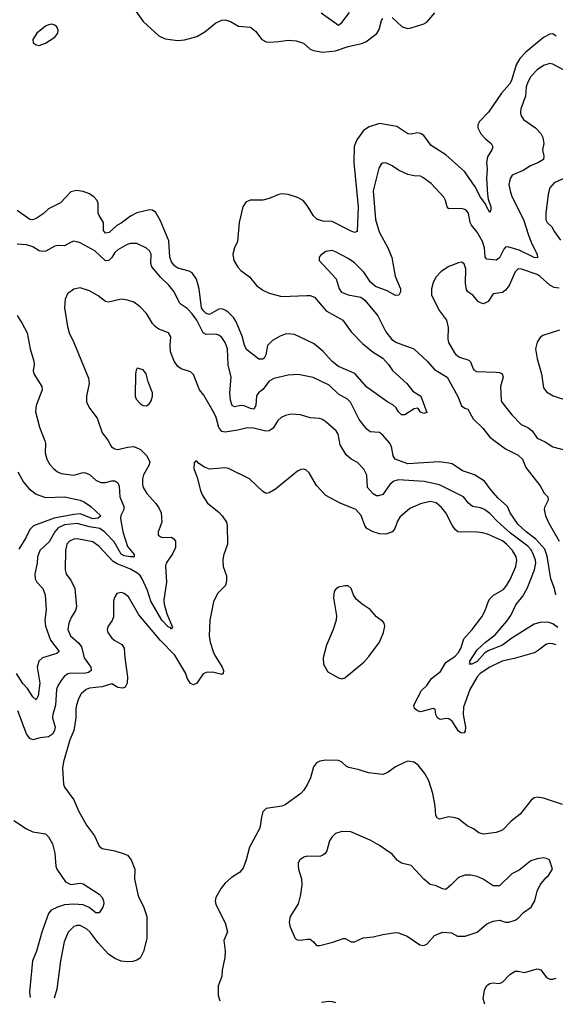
# Model space of a CAD drawing. Header units: inches. Extents: x 1552611 to 1694776, y 811966 to 917215.
# Tile 348 of 549: x 1654666 to 1658065, y 830634 to 836876. Entities that reach past the tile are written whole.
import ezdxf

# ---------------------------------------------------------------- set-up
doc = ezdxf.new("R2010")
doc.units = ezdxf.units.IN
doc.header["$MEASUREMENT"] = 0
doc.layers.add('B6853', color=7, linetype='Continuous')

msp = doc.modelspace()

# ---------------------------------------------------------------- linework, layer by layer
at = {"layer": 'B6853', "color": 5}
for points, elevation in [([(1655388.9, 836950), (1655450, 836863.9), (1655550, 836773.5), (1655590, 836755), (1655670, 836743.3), (1655711.6, 836748.4), (1655789.9, 836770.1), (1655841.9, 836798.1), (1655910, 836856.5), (1655948.2, 836871.8), (1655970, 836874), (1656004.3, 836864.3), (1656055.2, 836835.2), (1656130, 836827.7), (1656162.9, 836802.9), (1656203.6, 836750), (1656230, 836735.6), (1656250, 836732.9), (1656310, 836736.8), (1656370, 836745.1), (1656421.5, 836741.5), (1656466.9, 836726.9), (1656509.1, 836690), (1656530, 836680.1), (1656590.7, 836670.7), (1656670, 836678.8), (1656750, 836705.9), (1656834.8, 836725.2), (1656863.7, 836736.3), (1656932.5, 836787.5), (1656946.6, 836813.4), (1656961.3, 836870), (1656970, 836884.4)], 820), ([(1656579.3, 836919.3), (1656690, 836842), (1656710, 836858), (1656759, 836921)], 840), ([(1657030, 836888.7), (1657093, 836830), (1657130, 836820.2), (1657150, 836823.5), (1657230, 836848.6), (1657250, 836860.2), (1657301.4, 836918.6)], 820), ([(1658070, 836771.9), (1658050, 836785.3), (1658030, 836783.4), (1657990, 836763.7), (1657878.3, 836670), (1657840.5, 836630), (1657816.1, 836590), (1657786.4, 836490), (1657773.8, 836466.2), (1657723, 836410), (1657641.1, 836290), (1657583, 836230), (1657573.4, 836210), (1657573, 836190), (1657592.6, 836152.6), (1657621.3, 836121.3), (1657659.1, 836090), (1657668, 836070), (1657663.1, 836050), (1657634.3, 836005.7), (1657629.3, 835970.7), (1657632.7, 835930), (1657628.1, 835870), (1657634, 835770), (1657638.2, 835738.2), (1657655.8, 835690), (1657656.5, 835670), (1657650, 835653.2), (1657630, 835686.6), (1657624.7, 835704.7), (1657590, 835750.9), (1657556.1, 835816.1), (1657490.3, 835910.3), (1657370, 836019.9), (1657277.8, 836077.8), (1657230, 836141.6), (1657210, 836154.6), (1657190, 836157.8), (1657150, 836150.8), (1657130, 836153.1), (1657059.1, 836199.1), (1656950, 836217.2), (1656883.7, 836196.3), (1656847.2, 836172.8), (1656805.8, 836114.2), (1656788.7, 836071.3), (1656787.5, 835970), (1656815, 835690), (1656807.7, 835532.3), (1656790, 835527.3), (1656770, 835535.1), (1656650, 835595.8), (1656590, 835599.4), (1656551.3, 835611.3), (1656530, 835632.4), (1656490, 835698.3), (1656464.4, 835730), (1656430, 835748.2), (1656370, 835767.8), (1656330, 835770.8), (1656310, 835767.4), (1656250, 835742.7), (1656210, 835731.9), (1656128.2, 835731.8), (1656101.1, 835718.9), (1656081.5, 835690), (1656059.3, 835590), (1656048.6, 835470), (1656029.2, 835429.2), (1656018.5, 835390), (1656024.8, 835350), (1656050, 835306.5), (1656070, 835286), (1656125.4, 835245.4), (1656170, 835191.5), (1656210, 835161.5), (1656250, 835142), (1656330, 835121.8), (1656487.9, 835127.9), (1656510, 835126.7), (1656536.6, 835116.6), (1656610.2, 835030), (1656716, 834970), (1656770, 834897.3), (1656842.6, 834822.6), (1656908.7, 834768.7), (1656970.3, 834730), (1657007.6, 834690), (1657032.5, 834652.5), (1657122, 834570), (1657161.4, 834521.4), (1657211.5, 834490), (1657250, 834386), (1657230, 834379), (1657210, 834387), (1657194, 834410), (1657187.9, 834412.1), (1657170, 834409), (1657110.6, 834370), (1657090, 834371.5), (1657070, 834388.7), (1657055, 834415), (1657033.9, 834433.9), (1657002, 834450), (1656870, 834546), (1656792.1, 834632.1), (1656690, 834677.1), (1656650, 834709.3), (1656592.2, 834772.2), (1656550, 834808.8), (1656530, 834823), (1656410, 834880.9), (1656370, 834884.7), (1656350, 834881.4), (1656319.6, 834870), (1656270, 834841.7), (1656239.6, 834810), (1656228, 834752), (1656216.9, 834730), (1656210, 834724.2), (1656184.4, 834724.4), (1656105.9, 834785.9), (1656093.1, 834813.1), (1656078.5, 834870), (1656040.6, 834960.6), (1656025.9, 834985.9), (1655990, 835021.4), (1655970, 835035), (1655950, 835041.7), (1655930, 835041.4), (1655870, 835007.1), (1655850, 835012.9), (1655830, 835032.5), (1655821, 835050), (1655804.6, 835170), (1655788.5, 835230), (1655761.8, 835270), (1655740.9, 835280.9), (1655670, 835300.2), (1655650, 835314), (1655630, 835339.7), (1655618.5, 835370), (1655612.8, 835472.8), (1655560, 835600), (1655530, 835654.5), (1655510, 835667.6), (1655490, 835669.7), (1655410, 835651.6), (1655370, 835630.7), (1655310, 835585.5), (1655282, 835570), (1655234.2, 835525.8), (1655210, 835521.5), (1655198.6, 835538.6), (1655197.9, 835590), (1655172.5, 835630), (1655165, 835650), (1655164.1, 835710), (1655157.2, 835730), (1655139.8, 835750), (1655110, 835772.5), (1655070, 835787.4), (1655027.4, 835792.6), (1654990, 835784.5), (1654924.5, 835715.5), (1654850, 835676), (1654815, 835645), (1654770, 835615), (1654750, 835606.8), (1654730, 835609), (1654650, 835666.3)], 820), ([(1658235.3, 836495.3), (1658050, 836594.4), (1658030, 836597.8), (1657990, 836584.5), (1657950, 836557.6), (1657910, 836516.4), (1657890, 836480.5), (1657879.8, 836450), (1657875.1, 836390), (1657846.7, 836310), (1657844.5, 836290), (1657847.2, 836270), (1657863, 836243), (1657939.6, 836190), (1657973.5, 836153.5), (1657986.3, 836130), (1657992.4, 836090), (1657984.2, 836050), (1657993, 836010), (1657990.2, 835990), (1657959.5, 835970), (1657907.4, 835950), (1657861, 835919), (1657792, 835890), (1657777.6, 835870), (1657771, 835830), (1657777.8, 835790), (1657790, 835754.4), (1657863.8, 835610), (1657894.4, 835510), (1657915.6, 835455.6), (1657950.2, 835390), (1657953, 835367), (1657930, 835369.1), (1657835.1, 835415.1), (1657764.7, 835435.3), (1657750, 835433.8), (1657738, 835422), (1657710, 835367.1), (1657690, 835350.9), (1657630, 835356.9), (1657619.8, 835370), (1657615.8, 835430), (1657602.2, 835470), (1657570, 835529.7), (1657532.3, 835572.3), (1657524.2, 835590), (1657513.3, 835650), (1657497.6, 835670), (1657470, 835679.7), (1657390, 835676), (1657379.5, 835690), (1657368.2, 835730), (1657357.6, 835750), (1657276.9, 835836.9), (1657224, 835876), (1657210, 835883.5), (1657170, 835885.7), (1657130, 835894.5), (1657070, 835922.2), (1657030, 835948.7), (1656990, 835968), (1656970, 835967), (1656960.6, 835959.4), (1656946.3, 835933.7), (1656908.3, 835791.7), (1656924.5, 835610), (1656946.4, 835530), (1657004.2, 835424.2), (1657028.1, 835368.1), (1657049.1, 835249.1), (1657082.8, 835170), (1657082.6, 835150), (1657072.4, 835130), (1657050, 835128.3), (1656997.4, 835157.4), (1656923.9, 835183.9), (1656892.8, 835212.8), (1656850, 835274.5), (1656790, 835333.8), (1656750, 835361.4), (1656670, 835404.8), (1656650, 835411.7), (1656610, 835405.4), (1656576.7, 835383.3), (1656567.3, 835370), (1656566, 835350), (1656673.7, 835233.7), (1656694, 835170), (1656709.2, 835149.2), (1656750, 835131.6), (1656830, 835116.9), (1656857.4, 835097.4), (1656938.3, 834998.3), (1656990, 834896.5), (1657027.7, 834847.7), (1657057.1, 834830), (1657167.2, 834790), (1657251.7, 834710), (1657298.7, 834658.7), (1657378, 834610), (1657447.3, 834487.3), (1657470, 834428.2), (1657490, 834412), (1657510, 834406.4), (1657544.7, 834344.7), (1657605.3, 834285.3), (1657648.9, 834228.9), (1657750, 834154.2), (1657830, 834114.8), (1657856.3, 834090), (1657877.8, 834037.8), (1657970, 833920.3), (1657995.1, 833875.1), (1658017.8, 833850), (1658019.7, 833830), (1657996.3, 833783.7), (1657994.8, 833770), (1658003.8, 833730), (1658023.7, 833683.7), (1658090.1, 833570)], 840), ([(1658230, 835920.5), (1658058.9, 835841.1), (1658030.2, 835810), (1658019.3, 835770), (1658004, 835650), (1658006, 835606), (1658014, 835590), (1658042.1, 835562.1), (1658059.7, 835530), (1658099, 835479)], 860), ([(1658069.2, 833230), (1658060.7, 833270), (1658036, 833330), (1658013.9, 833473.9), (1657999.6, 833519.6), (1657942.1, 833582.1), (1657879.6, 833630), (1657830, 833676.2), (1657778.9, 833750), (1657762.2, 833790), (1657702.2, 833842.2), (1657655.2, 833895.2), (1657615, 833950), (1657552.1, 833990), (1657475.6, 834015.6), (1657410, 834059.5), (1657390, 834065), (1657327.9, 834072.1), (1657130, 834059.4), (1657049.4, 834089.4), (1657036.5, 834110), (1657026.2, 834170), (1657012.7, 834192.7), (1656970, 834242), (1656950, 834258.9), (1656890, 834263.1), (1656870, 834279.1), (1656820.2, 834340.2), (1656765.3, 834450), (1656745.7, 834470), (1656690, 834500.7), (1656630, 834558.8), (1656527.9, 834607.9), (1656433.4, 834626.6), (1656370, 834622.2), (1656279.2, 834600.8), (1656250, 834583.5), (1656209, 834531), (1656182.4, 834510), (1656168.6, 834491.4), (1656165.5, 834430), (1656153, 834407), (1656130, 834410.5), (1656090, 834428.5), (1656070, 834429.9), (1656030, 834420.6), (1656014.7, 834430), (1656003.2, 834463.2), (1655999.6, 834510), (1656008.9, 834610), (1655988.5, 834688.5), (1655984, 834790), (1655969.9, 834829.9), (1655950, 834860.5), (1655930, 834876.8), (1655910, 834882.4), (1655850, 834880.9), (1655829.8, 834890), (1655789.9, 834970), (1655761.7, 835010), (1655730, 835045.6), (1655691.1, 835070), (1655681.1, 835081.1), (1655647.2, 835150), (1655612, 835192), (1655561.5, 835241.5), (1655504.8, 835310), (1655499.1, 835330), (1655500.6, 835390), (1655490.7, 835410), (1655470, 835427.9), (1655410, 835457.4), (1655370, 835457), (1655348.8, 835450), (1655290, 835417.8), (1655270, 835399.3), (1655250, 835367.4), (1655232.6, 835350), (1655210, 835346.6), (1655144, 835410), (1655050, 835461.3), (1655028.4, 835468.4), (1655010, 835471), (1654993.7, 835466.3), (1654950, 835442.6), (1654910, 835445.1), (1654890, 835440.5), (1654832.1, 835407.9), (1654814.3, 835405.7), (1654790, 835410.8), (1654750, 835435.7), (1654710, 835449.1), (1654650, 835452.1)], 840), ([(1658090, 835174.6), (1658057.1, 835177.1), (1658030, 835193.8), (1657970, 835248.4), (1657950, 835261.1), (1657850, 835294.6), (1657830, 835295.8), (1657810, 835278), (1657771.3, 835190), (1657750, 835161), (1657730, 835146.6), (1657670, 835138), (1657639.6, 835090), (1657610, 835075.3), (1657590, 835079.8), (1657575.1, 835090), (1657541, 835130), (1657510.9, 835150.9), (1657502.4, 835162.4), (1657494.5, 835205.5), (1657496.7, 835296.7), (1657487.7, 835327.7), (1657470, 835338.9), (1657450, 835335.1), (1657390, 835311.9), (1657339.8, 835280.2), (1657310, 835245.1), (1657290.1, 835209.9), (1657279.2, 835170), (1657278.9, 835130), (1657330.7, 835030), (1657374, 834970), (1657384.8, 834924.8), (1657383.2, 834850), (1657387.1, 834830), (1657424.5, 834764.5), (1657433.2, 834753.2), (1657457.1, 834737.1), (1657516.8, 834716.8), (1657526.3, 834706.3), (1657543.4, 834663.4), (1657550, 834654), (1657565.6, 834645.6), (1657690, 834641.8), (1657710, 834638.9), (1657727, 834630), (1657733.4, 834610), (1657717.4, 834550), (1657721.3, 834461.3), (1657724.9, 834450), (1657790.2, 834370), (1657849.2, 834309.2), (1657890.4, 834290), (1657917.6, 834270), (1657950, 834223.8), (1658000.3, 834200.3), (1658048.4, 834168.4), (1658130, 834146)], 860), ([(1658081.9, 833021.9), (1658050, 833045.4), (1658016.8, 833056.8), (1657970, 833055.1), (1657930, 833044.5), (1657790, 832954.8), (1657730, 832909.5), (1657643.6, 832876.4), (1657617.8, 832862.2), (1657570, 832807.1), (1657536.4, 832790), (1657519.3, 832790), (1657524.2, 832795.8), (1657523.4, 832810), (1657570, 832881), (1657622, 832930), (1657683.5, 832976.5), (1657757.9, 833062.1), (1657781.9, 833098.1), (1657814.1, 833165.9), (1657858.6, 833221.4), (1657885.6, 833270), (1657932.7, 833387.3), (1657940.7, 833430), (1657938.9, 833450), (1657924.8, 833490), (1657910, 833516.4), (1657890, 833538.7), (1657780.3, 833620.3), (1657695.8, 833695.8), (1657650, 833745.7), (1657616.4, 833770), (1657590, 833780.9), (1657538.7, 833790), (1657514.5, 833810), (1657482, 833850), (1657330, 833926.4), (1657232.9, 833947.1), (1657070, 833959.1), (1657040.3, 833950), (1657014.7, 833930), (1656970, 833866.3), (1656943.4, 833856.6), (1656930, 833857.6), (1656910, 833868.9), (1656874.4, 833910), (1656869, 833989), (1656850, 834025.6), (1656810, 834067.8), (1656769.3, 834090), (1656737.4, 834117.4), (1656699.7, 834179.7), (1656687.3, 834247.3), (1656675.1, 834270), (1656610, 834327.1), (1656582.7, 834342.7), (1656567.8, 834347.8), (1656510, 834351.5), (1656449.2, 834370.8), (1656390, 834375), (1656352.5, 834367.5), (1656325.4, 834354.6), (1656305.3, 834334.7), (1656274.2, 834285.8), (1656250, 834269.2), (1656227.5, 834267.5), (1656150, 834285.3), (1656110, 834288.8), (1656050, 834273), (1655970, 834260.3), (1655950, 834264.2), (1655931, 834291), (1655913.6, 834353.6), (1655901.1, 834381.1), (1655835.2, 834495.2), (1655806.4, 834530), (1655770, 834626.6), (1655750, 834643.6), (1655690, 834661.3), (1655670, 834677.6), (1655646.6, 834710), (1655623.5, 834770), (1655620.4, 834810), (1655625.1, 834865.1), (1655609.7, 834889.7), (1655550, 834914.5), (1655526, 834930), (1655508.7, 834950), (1655470, 835013.3), (1655430, 835055.1), (1655390, 835086), (1655350, 835098.7), (1655310, 835103), (1655230, 835086), (1655210, 835089.6), (1655164.4, 835124.4), (1655110, 835157), (1655050, 835175.6), (1655010, 835166.6), (1654970, 835137.2), (1654955.6, 835104.4), (1654950.3, 835049.7), (1654969.1, 834930), (1654980.3, 834890), (1655010.2, 834830.2), (1655102.2, 834602.2), (1655107.1, 834570), (1655090.3, 834490), (1655090.4, 834450), (1655110.4, 834410), (1655157.6, 834350), (1655190, 834256), (1655226.4, 834210), (1655248.4, 834168.4), (1655270, 834154.6), (1655290, 834150.3), (1655350, 834166.6), (1655390, 834169.4), (1655432.6, 834150), (1655472.2, 834110), (1655491.3, 834070), (1655486.4, 834050), (1655451.2, 833990), (1655445.3, 833965.3), (1655444.7, 833930), (1655450.3, 833910), (1655472.2, 833872.2), (1655530, 833808.2), (1655550, 833780.5), (1655564.6, 833750), (1655568.7, 833690), (1655544.9, 833630), (1655544.9, 833610), (1655550, 833602.8), (1655570, 833593.4), (1655630, 833594.4), (1655644.6, 833584.6), (1655654.9, 833570), (1655654.2, 833530), (1655635, 833490), (1655596.5, 833430), (1655592.5, 833412.5), (1655598.7, 833310), (1655581.4, 833198.6), (1655584.1, 833170), (1655600.6, 833110), (1655635.5, 833024.5), (1655630, 833012), (1655622.2, 833022.2), (1655610, 833024.7), (1655568, 833070), (1655498.7, 833190), (1655477.7, 833257.7), (1655442.8, 833330), (1655430, 833351.8), (1655410, 833369.9), (1655370, 833392.5), (1655285.6, 833425.6), (1655260.3, 833440.3), (1655170, 833537), (1655130, 833565), (1655030, 833584.5), (1655010, 833582.4), (1654982, 833570), (1654966.1, 833550), (1654956.6, 833510), (1654954.7, 833390), (1654961.3, 833361.3), (1654990, 833321.6), (1655015.6, 833270), (1655027, 833153), (1655020.9, 833130), (1654993.2, 833086.8), (1654977.2, 833050), (1654972.8, 833010), (1654989.2, 832970), (1655042.2, 832922.2), (1655059.5, 832899.5), (1655075.3, 832830), (1655116.9, 832770), (1655120.3, 832750), (1655102, 832738), (1655074.8, 832730), (1654990, 832732.2), (1654971.4, 832728.6), (1654948.6, 832711.4), (1654930, 832687.2), (1654908.3, 832651.7), (1654900.8, 832630), (1654894, 832530), (1654875.8, 832470), (1654873.5, 832450), (1654890.9, 832390.9), (1654888.2, 832370), (1654874.1, 832345.9), (1654850, 832329.9), (1654796.7, 832323.3), (1654750.1, 832309.9), (1654730, 832318.9), (1654710, 832348), (1654655, 832495)], 860), ([(1654650, 835000.7), (1654683, 834950), (1654712.7, 834890), (1654732.9, 834790), (1654756.5, 834710), (1654758.7, 834690), (1654752.2, 834650), (1654755.8, 834630), (1654807, 834550), (1654808.5, 834528.5), (1654771.6, 834430), (1654766.5, 834390), (1654793, 834293), (1654826.5, 834206.5), (1654830.2, 834190), (1654828.3, 834130), (1654837.6, 834090), (1654856.7, 834056.7), (1654880.3, 834030), (1654905.3, 834010), (1654930, 833999.2), (1655010, 833989.2), (1655070, 834004.7), (1655083.4, 834003.4), (1655110, 833991.8), (1655150, 833956.5), (1655182.2, 833942.2), (1655210, 833941.3), (1655250, 833951.3), (1655270, 833951.4), (1655290, 833939.5), (1655297.6, 833917.6), (1655301.6, 833850), (1655327.8, 833790), (1655326.7, 833770), (1655307.4, 833732.6), (1655305.8, 833714.2), (1655320.3, 833630), (1655350, 833535.6), (1655393.7, 833486.3), (1655392, 833470), (1655370.1, 833469.9), (1655330, 833476.6), (1655310, 833486.8), (1655265.6, 833565.6), (1655204.3, 833630), (1655175.2, 833650), (1655110, 833659.9), (1655030, 833680.8), (1654950, 833673.9), (1654910, 833655), (1654889, 833630), (1654854.2, 833565.8), (1654793.2, 833510), (1654779.2, 833470), (1654777, 833430), (1654763, 833363), (1654763.5, 833330), (1654774.7, 833310), (1654812.4, 833270), (1654827.9, 833230), (1654834, 833134), (1654825.6, 833070), (1654829.4, 833030), (1654862.6, 832942.6), (1654917.3, 832870), (1654902.3, 832857.7), (1654810.6, 832830), (1654787.6, 832810), (1654777.2, 832770), (1654795.1, 832670), (1654782.6, 832590), (1654770, 832562.9), (1654750, 832583.6), (1654716.6, 832636.6), (1654686.9, 832666.9), (1654645, 832730)], 840), ([(1658092.2, 834907.8), (1657986.5, 834873.5), (1657970, 834860.7), (1657950, 834832.3), (1657939.6, 834790), (1657950, 834726), (1657977.4, 834630), (1657990, 834542.8), (1658010, 834515.5), (1658051.2, 834491.2), (1658142, 834462)], 880), ([(1658070, 832911.7), (1658050, 832919.9), (1658030, 832921.6), (1658010, 832916), (1657950, 832871.6), (1657930, 832862.9), (1657812.6, 832827.4), (1657727.2, 832810), (1657650, 832771.7), (1657587.3, 832730), (1657568.8, 832710), (1657522.5, 832630), (1657481.7, 832518.3), (1657480.3, 832470), (1657495.3, 832390), (1657494, 832366), (1657486.1, 832353.9), (1657470, 832351.6), (1657450, 832366.2), (1657410, 832428.9), (1657390, 832444.2), (1657370, 832445.4), (1657339.7, 832439.7), (1657330, 832440.5), (1657317, 832450), (1657307.1, 832470), (1657303.7, 832503.7), (1657289.6, 832509.6), (1657210, 832488.3), (1657190, 832493.1), (1657171.1, 832510), (1657168.1, 832530), (1657216.1, 832623.9), (1657250, 832654.6), (1657280.3, 832699.7), (1657335.6, 832744.4), (1657370, 832800.7), (1657430, 832840.9), (1657450, 832863.5), (1657466, 832890), (1657483.9, 832950), (1657537.3, 833010), (1657598.2, 833090), (1657621, 833130), (1657641, 833190), (1657650, 833204.4), (1657673.4, 833226.6), (1657735.8, 833264.2), (1657757.3, 833290), (1657779.8, 833330), (1657815, 833410), (1657821.8, 833450), (1657816.5, 833470), (1657792.5, 833510), (1657756.3, 833550), (1657730, 833570.9), (1657634, 833614), (1657603.2, 833623.2), (1657570, 833627.8), (1657447.6, 833630), (1657430, 833643.5), (1657410, 833671), (1657369.5, 833749.5), (1657343.8, 833783.8), (1657310, 833811.9), (1657270, 833820.5), (1657210, 833806.9), (1657142.7, 833777.3), (1657077.8, 833722.2), (1657063.3, 833696.7), (1657047.6, 833650), (1657031.2, 833630), (1656990, 833613.8), (1656950, 833616), (1656909.4, 833629.4), (1656869.8, 833650), (1656856.5, 833670), (1656832.7, 833732.7), (1656799.7, 833770), (1656700.9, 833810), (1656610, 833859.5), (1656550, 833922.9), (1656502.7, 834002.7), (1656482.3, 834022.3), (1656470, 834026.3), (1656450, 834023.5), (1656430, 834013.3), (1656290, 833899.7), (1656250, 833876.9), (1656230, 833871.8), (1656210, 833883.7), (1656124.9, 833964.9), (1655990.9, 834030.9), (1655970, 834034.3), (1655870, 834026), (1655838, 834038), (1655802, 834062), (1655790, 834078), (1655782, 834078), (1655772.7, 834067.3), (1655771.3, 834030), (1655793.2, 833973.2), (1655812.7, 833890), (1655823.4, 833863.4), (1655858.4, 833810), (1655930, 833753.1), (1655951.7, 833730), (1655978, 833690), (1655983.6, 833670), (1655984.7, 833550), (1655960.4, 833479.6), (1655955.8, 833450), (1655958.5, 833410), (1655979.5, 833350), (1655979, 833321), (1655972, 833288), (1655922, 833238), (1655895.6, 833184.4), (1655873.8, 833070), (1655868.8, 832970), (1655875.3, 832930), (1655893.8, 832870), (1655901.5, 832850), (1655951.3, 832770), (1655958.9, 832750), (1655957.3, 832730), (1655950, 832725.1), (1655890, 832739.8), (1655850, 832738), (1655830, 832729.5), (1655790, 832669.4), (1655770, 832659.5), (1655750, 832666.6), (1655730, 832702), (1655720.2, 832730), (1655650, 832846.6), (1655560.6, 832940.6), (1655423.2, 833103.2), (1655355.9, 833215.9), (1655330, 833238.5), (1655310, 833245.4), (1655281.7, 833238.3), (1655267.1, 833212.9), (1655261.3, 833190), (1655261.3, 833090), (1655253.4, 833066.6), (1655226.7, 833030), (1655222, 833010), (1655225.7, 832990), (1655250, 832955.5), (1655270, 832939.3), (1655314.9, 832914.9), (1655330, 832891.3), (1655333.8, 832830), (1655351.1, 832710), (1655347.6, 832670), (1655334.8, 832645.2), (1655321.2, 832638.8), (1655290, 832641.4), (1655250, 832664.7), (1655190, 832645.7), (1655110, 832638.3), (1655088.9, 832630), (1655057.4, 832602.6), (1655039.4, 832570), (1655027.1, 832530), (1655022.5, 832510), (1655022.3, 832450), (1655009.6, 832370.4), (1654985, 832310), (1654943.7, 832170), (1654938, 832130), (1654944.7, 832030), (1654951, 832010), (1655010.2, 831930.2), (1655040.2, 831860.2), (1655090.3, 831770), (1655141.5, 831701.5), (1655170, 831635.5), (1655190, 831621.3), (1655270, 831606.9), (1655330, 831587.9), (1655350, 831578.5), (1655373.8, 831550), (1655396.9, 831490), (1655394.9, 831430), (1655416.4, 831330), (1655422.4, 831310), (1655452.7, 831252.7), (1655472.9, 831190), (1655472.4, 831050), (1655452, 830968), (1655430, 830926.9), (1655410, 830913.1), (1655385.2, 830905.2), (1655350, 830902.8), (1655310, 830907.8), (1655270, 830924.1), (1655230, 830951.7), (1655163.3, 831023.3), (1655113, 831090), (1655090, 831112.1), (1655050, 831132.2), (1655030, 831133.3), (1655010, 831126.2), (1654974.9, 831090), (1654948.1, 831030), (1654924.7, 830910), (1654901.6, 830730), (1654885.3, 830673.3)], 880), ([(1654654, 834010), (1654690, 833944.7), (1654724.5, 833904.5), (1654770, 833866.8), (1654830, 833847.5), (1654949.9, 833850.1), (1655050, 833829.2), (1655077.4, 833817.4), (1655117.2, 833790), (1655180.8, 833730), (1655165.3, 833714.7), (1655130, 833711), (1655050, 833742.2), (1655010, 833739.9), (1654884.6, 833715.4), (1654753.9, 833666.1), (1654730, 833643.5), (1654705.4, 833590), (1654661.5, 833518.5)], 820), ([(1658110, 831901), (1657990, 831941.1), (1657950, 831946.9), (1657930, 831942), (1657912.1, 831927.9), (1657841.6, 831838.4), (1657784.7, 831795.3), (1657730, 831737.7), (1657690, 831722.7), (1657610, 831712.6), (1657580.8, 831720.8), (1657545.5, 831745.5), (1657505, 831765), (1657450, 831808.6), (1657430, 831816.4), (1657390, 831822.6), (1657330, 831807.6), (1657314.8, 831814.8), (1657308, 831830), (1657303.1, 831890), (1657288.1, 831970), (1657262.6, 832050), (1657236.9, 832096.9), (1657194.3, 832150), (1657170, 832169.7), (1657130, 832174.7), (1657107.3, 832167.3), (1657050, 832139.7), (1656999.1, 832100.9), (1656970, 832089.7), (1656880.5, 832100.5), (1656821, 832121), (1656754.2, 832134.2), (1656740.7, 832140.7), (1656709.2, 832170), (1656690, 832179.6), (1656610, 832180.9), (1656570, 832175.1), (1656550, 832165.2), (1656530, 832139), (1656511.8, 832070), (1656492.9, 832030), (1656469.5, 831990.5), (1656450.2, 831969.8), (1656350, 831898), (1656329.4, 831889.4), (1656230, 831876), (1656210, 831854), (1656199.9, 831820.1), (1656190.4, 831750), (1656125.5, 831630), (1656103.8, 831550), (1656083.4, 831496.6), (1656060.5, 831470), (1656010, 831437.2), (1655970, 831401), (1655945.2, 831370), (1655910.3, 831310), (1655906.2, 831290), (1655910, 831265.5), (1655970.2, 831150), (1655986, 831094), (1655962.4, 831037.6), (1655970.4, 830970), (1655968.7, 830930), (1655950.5, 830850.5), (1655948.2, 830810), (1655925.3, 830750), (1655925.7, 830690), (1655936.9, 830655.5)], 920), ([(1654630, 831798), (1654710, 831745.4), (1654750, 831727.1), (1654830, 831713.7), (1654850, 831694.9), (1654873.7, 831650), (1654890, 831591.3), (1654895.8, 831510), (1654901.6, 831490), (1654956.5, 831410), (1654990, 831394), (1655050, 831400.7), (1655070, 831398.3), (1655170, 831331), (1655189.3, 831310), (1655198, 831290), (1655199.8, 831270), (1655194.6, 831250), (1655170, 831213.3), (1655150, 831212.6), (1655107.1, 831247.1), (1655070, 831264.2), (1655010, 831269.4), (1654950, 831263.2), (1654906, 831250), (1654865.5, 831230), (1654850.1, 831209.9), (1654805.8, 831090), (1654772.8, 830970), (1654748, 830910), (1654727.9, 830710), (1654732.7, 830676)], 860), ([(1657618.7, 830633.6), (1657608, 830668), (1657615.7, 830724.3), (1657629.1, 830750.9), (1657639.8, 830760.2), (1657650, 830766.5), (1657670, 830769.1), (1657710, 830766.3), (1657730, 830774.9), (1657776.8, 830823.2), (1657810, 830843.5), (1657830, 830843.8), (1657870, 830834.4), (1657950, 830859.5), (1657973.1, 830853.1), (1658010, 830804.6), (1658030, 830792.8), (1658050, 830792.6), (1658070, 830799)], 920), ([(1656581.7, 830647.1), (1656626.6, 830653.4), (1656650, 830652.4), (1656669.4, 830645.9)], 920)]:
    msp.add_lwpolyline(points, dxfattribs=dict(at, elevation=elevation))
for points, elevation in [([(1654870, 836847.3), (1654850, 836844.2), (1654830, 836834), (1654775.6, 836790), (1654750.3, 836750), (1654752.4, 836730), (1654770, 836716.5), (1654790, 836712.9), (1654830, 836726), (1654890, 836764.5), (1654907.6, 836790), (1654909.7, 836810), (1654901.3, 836830), (1654890, 836841.3)], 820), ([(1655412.7, 834667.3), (1655405.4, 834654.6), (1655401, 834630), (1655398, 834490), (1655405.5, 834470), (1655430, 834441.6), (1655450, 834430.5), (1655470, 834428.2), (1655490, 834442.8), (1655500.1, 834459.9), (1655509.5, 834490), (1655509.5, 834510), (1655480.7, 834580.7), (1655469.2, 834630), (1655450, 834655.1)], 880), ([(1656730, 833286.9), (1656690, 833277.7), (1656670, 833262.4), (1656662.8, 833250), (1656657.8, 833210), (1656675.8, 833095.8), (1656674.9, 833070), (1656655.6, 833010), (1656612.3, 832910), (1656591.3, 832830), (1656594.9, 832790), (1656622, 832742), (1656690, 832703.8), (1656710, 832697.1), (1656730, 832703.8), (1656850, 832803.5), (1656882.4, 832837.6), (1656949.1, 832930), (1656974.5, 832990), (1656983.2, 833030), (1656978.2, 833050), (1656970, 833061.1), (1656931.2, 833090), (1656890, 833136.9), (1656839.6, 833170), (1656802.4, 833202.4), (1656784.7, 833230), (1656769.6, 833270), (1656750, 833286)], 920), ([(1656710, 831729.6), (1656670, 831715.8), (1656646.3, 831693.7), (1656631.6, 831670), (1656614.4, 831605.6), (1656604, 831590), (1656590, 831579.5), (1656570, 831571.6), (1656490, 831573.3), (1656470, 831567.3), (1656443, 831550), (1656433, 831530), (1656432.7, 831510), (1656434.9, 831490), (1656454.9, 831430), (1656456.3, 831390), (1656447.7, 831330), (1656432.7, 831270), (1656383, 831190), (1656376, 831156), (1656381, 831130), (1656414.8, 831050), (1656430, 831041.6), (1656450, 831040.3), (1656490, 831047.6), (1656510, 831046.4), (1656530.4, 831030.4), (1656550, 831006), (1656570, 831005.5), (1656653.3, 831026.7), (1656718, 831050), (1656731.8, 831051.8), (1656770, 831030.6), (1656790, 831030.4), (1656845.1, 831054.9), (1656910, 831061.1), (1656970, 831076.9), (1657050, 831088.2), (1657070, 831086), (1657124.7, 831064.7), (1657204.7, 831010), (1657230, 831005.5), (1657250, 831014), (1657298, 831070), (1657350, 831090.4), (1657407.3, 831087.3), (1657444.9, 831064.9), (1657493.4, 831066.6), (1657569.6, 831090.4), (1657630, 831142.8), (1657670, 831161), (1657710, 831166.8), (1657750, 831154.8), (1657770, 831154), (1657810, 831167.3), (1657830, 831180.7), (1657864.2, 831215.8), (1657912.7, 831250), (1657936, 831290), (1657949.3, 831350), (1657969.2, 831390), (1658004.1, 831435.9), (1658022, 831450), (1658048, 831490), (1658028.9, 831548.9), (1658010, 831559), (1657990, 831561.2), (1657950, 831555.1), (1657910, 831542.7), (1657835.3, 831484.7), (1657790, 831460.9), (1657710, 831385.2), (1657670, 831383.7), (1657607.9, 831427.9), (1657570, 831444.7), (1657530, 831452.2), (1657490, 831452.1), (1657450, 831437.4), (1657404.9, 831390), (1657370, 831361.6), (1657350, 831365.1), (1657310, 831385.1), (1657270, 831393.3), (1657230, 831427.6), (1657150, 831514.3), (1657089.1, 831529.1), (1657064.7, 831544.7), (1657030, 831586.3), (1656950, 831639.7), (1656890, 831673.3), (1656766.8, 831726.8)], 940)]:
    msp.add_lwpolyline(points, close=True, dxfattribs=dict(at, elevation=elevation))

doc.saveas('drawing.dxf')
